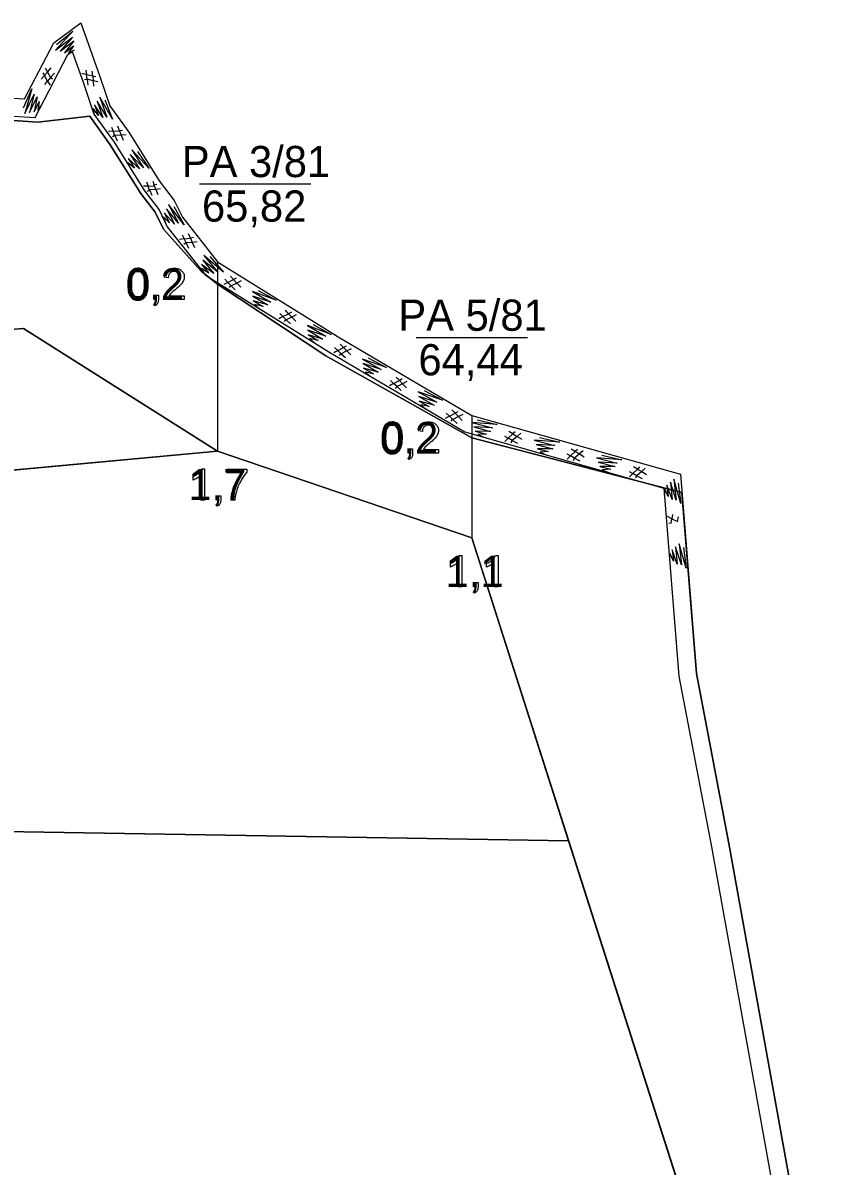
# Model space of a CAD drawing. Extents: x 532503 to 539665, y 6557663 to 6561526.
# Drawn here: x 539365.8 to 539513.2, y 6560315.8 to 6560521.2 of the extents above; entities that cross this region are included whole.
import ezdxf

# ---------------------------------------------------------------- set-up
doc = ezdxf.new("R2010")
doc.units = 0
for name, color, linetype in [('Default', 7, 'Continuous'), ('GEOLPUNKT', 7, 'Continuous'), ('Plokid', 7, 'Continuous'), ('Proovid', 7, 'Continuous'), ('Täide', 7, 'Continuous')]:
    doc.layers.add(name, color=color, linetype=linetype)

msp = doc.modelspace()

# ---------------------------------------------------------------- linework, layer by layer
at = {"layer": 'Default'}
for points in [[(539364.08, 6560507.62), (539366.14, 6560507.5), (539371.41, 6560517.61), (539376.25, 6560521.17), (539379.68, 6560511.55), (539381.46, 6560506.27), (539384.86, 6560501.52), (539390.3, 6560492.81), (539393.02, 6560489.29), (539394.5, 6560486.27), (539400.81, 6560478.27), (539419.9, 6560466.42), (539422.47, 6560464.81), (539446.47, 6560450.67), (539483.94, 6560440.09), (539486.83, 6560404.29), (539492.64, 6560373.79), (539505.7, 6560301.37)], [(539364.1, 6560503.61), (539368.49, 6560503.34), (539377.86, 6560504.43), (539381.53, 6560499.29), (539387.01, 6560490.53), (539389.6, 6560487.16), (539391.09, 6560484.13), (539397.85, 6560476.59), (539400.81, 6560474.27), (539420.22, 6560461.39), (539438.28, 6560451.26), (539446.47, 6560446.67), (539484.2, 6560436.81)], [(538934.54, 6560278.72), (538949.3, 6560282.98), (538963.4, 6560293.67), (539043.8, 6560405.69), (539048.99, 6560412.93), (539068.48, 6560448.07), (539158.09, 6560471.6), (539318.84, 6560462.67), (539365.97, 6560466.27), (539400.81, 6560444.27)], [(538963.4, 6560293.67), (539068.48, 6560440.07), (539068.48, 6560440.07), (539157.84, 6560463.67), (539157.84, 6560463.67), (539318.84, 6560436.67), (539318.84, 6560436.67), (539400.81, 6560444.27), (539400.81, 6560444.27), (539446.47, 6560428.67), (539446.47, 6560428.67), (539511.17, 6560226.27), (539511.17, 6560226.27)], [(539043.8, 6560405.69), (539068.48, 6560404.07), (539157.84, 6560401.67), (539318.84, 6560376.67), (539463.86, 6560374.27)]]:
    msp.add_lwpolyline(points, dxfattribs=at)
at = {"layer": 'GEOLPUNKT'}
for p, q in [((539397.58, 6560492.27), (539417.58, 6560492.27)), ((539400.81, 6560478.27), (539400.81, 6560444.27)), ((539436.47, 6560464.67), (539456.47, 6560464.67)), ((539446.47, 6560450.67), (539446.47, 6560428.67))]:
    msp.add_line(p, q, dxfattribs=at)
for points in [[(539396.4, 6560439.02), (539396.4, 6560439.69)], [(539398.46, 6560435.47), (539397.77, 6560435.47), (539397.77, 6560439.85)], [(539398.02, 6560441.09), (539398.46, 6560441.09), (539398.46, 6560435.47)], [(539402.44, 6560440.34), (539402.44, 6560441), (539406.06, 6560441), (539406.06, 6560440.46)], [(539405.18, 6560440.34), (539402.44, 6560440.34)], [(539400.59, 6560435.47), (539400.59, 6560436.25), (539401.37, 6560436.25), (539401.37, 6560435.47)], [(539400.98, 6560435.47), (539400.59, 6560435.47)], [(539403.93, 6560435.47), (539403.22, 6560435.47)], [(539400.74, 6560434.36), (539400.55, 6560434.65)], [(539444.23, 6560425.49), (539444.67, 6560425.49), (539444.67, 6560419.87)], [(539450.75, 6560425.49), (539451.19, 6560425.49), (539451.19, 6560419.87)], [(539442.61, 6560423.42), (539442.61, 6560424.09)], [(539444.67, 6560419.87), (539443.98, 6560419.87), (539443.98, 6560424.25)], [(539449.13, 6560423.42), (539449.13, 6560424.09)], [(539451.19, 6560419.87), (539450.5, 6560419.87), (539450.5, 6560424.25)], [(539446.95, 6560418.76), (539446.76, 6560419.05)], [(539446.8, 6560419.87), (539446.8, 6560420.65), (539447.58, 6560420.65), (539447.58, 6560419.87)], [(539447.19, 6560419.87), (539446.8, 6560419.87)]]:
    msp.add_lwpolyline(points, dxfattribs=at)
for points in [[(539396.4, 6560439.69), (539396.97, 6560439.96), (539397.4, 6560440.34), (539397.84, 6560440.73), (539398.02, 6560441.09)], [(539397.77, 6560439.85), (539397.52, 6560439.61), (539397.12, 6560439.38), (539396.72, 6560439.14), (539396.4, 6560439.02)], [(539403.22, 6560435.47), (539403.23, 6560436.13), (539403.48, 6560437.07), (539403.73, 6560438), (539404.19, 6560438.87), (539404.66, 6560439.74), (539405.18, 6560440.34)], [(539406.06, 6560440.46), (539405.53, 6560439.89), (539405, 6560438.95), (539404.48, 6560438.01), (539404.19, 6560437.01), (539403.99, 6560436.31), (539403.93, 6560435.47)], [(539400.55, 6560434.65), (539400.76, 6560434.75), (539400.87, 6560434.94), (539400.97, 6560435.12), (539400.98, 6560435.47)], [(539401.37, 6560435.47), (539401.37, 6560435.04), (539401.22, 6560434.77), (539401.07, 6560434.51), (539400.74, 6560434.36)], [(539442.61, 6560424.09), (539443.18, 6560424.36), (539443.62, 6560424.74), (539444.05, 6560425.13), (539444.23, 6560425.49)], [(539449.13, 6560424.09), (539449.71, 6560424.36), (539450.14, 6560424.74), (539450.57, 6560425.13), (539450.75, 6560425.49)], [(539443.98, 6560424.25), (539443.73, 6560424.01), (539443.33, 6560423.78), (539442.93, 6560423.54), (539442.61, 6560423.42)], [(539450.5, 6560424.25), (539450.26, 6560424.01), (539449.85, 6560423.78), (539449.45, 6560423.54), (539449.13, 6560423.42)], [(539446.76, 6560419.05), (539446.97, 6560419.15), (539447.08, 6560419.34), (539447.18, 6560419.52), (539447.19, 6560419.87)], [(539447.58, 6560419.87), (539447.58, 6560419.44), (539447.43, 6560419.17), (539447.28, 6560418.91), (539446.95, 6560418.76)]]:
    msp.add_open_spline(points, degree=3, dxfattribs=at)
at = {"layer": 'Plokid'}
for points in [[(539364.1, 6560503.61), (539368.49, 6560503.34), (539377.86, 6560504.43), (539381.53, 6560499.29), (539387.01, 6560490.53), (539389.6, 6560487.16), (539391.09, 6560484.13), (539397.85, 6560476.59), (539400.81, 6560474.27), (539420.22, 6560461.39), (539446.47, 6560446.67), (539484.2, 6560436.81)], [(538967.8, 6560299.8), (539068.48, 6560440.07), (539068.48, 6560440.07), (539157.84, 6560463.67), (539157.84, 6560463.67), (539318.84, 6560436.67), (539318.84, 6560436.67), (539400.81, 6560444.27), (539400.81, 6560444.27), (539446.47, 6560428.67), (539446.47, 6560428.67), (539506.77, 6560240.06)], [(539484.2, 6560436.81), (539486.83, 6560404.29), (539492.64, 6560373.79), (539505.7, 6560301.37), (539506.77, 6560291.24)]]:
    msp.add_lwpolyline(points, dxfattribs=at)
at = {"layer": 'Proovid'}
for points in [[(539391.94, 6560475.4), (539391.23, 6560475.47)], [(539389.54, 6560470.36), (539389.35, 6560470.65)], [(539389.39, 6560471.47), (539389.39, 6560472.25), (539390.17, 6560472.25), (539390.17, 6560471.47)], [(539389.78, 6560471.47), (539389.39, 6560471.47)], [(539394.81, 6560472.13), (539394.81, 6560471.47), (539391.1, 6560471.47)], [(539392.06, 6560472.13), (539394.81, 6560472.13)], [(539437.61, 6560447.8), (539436.9, 6560447.87)], [(539435.06, 6560443.87), (539435.06, 6560444.65), (539435.84, 6560444.65), (539435.84, 6560443.87)], [(539435.45, 6560443.87), (539435.06, 6560443.87)], [(539440.47, 6560444.53), (539440.47, 6560443.87), (539436.77, 6560443.87)], [(539437.73, 6560444.53), (539440.47, 6560444.53)], [(539435.21, 6560442.76), (539435.02, 6560443.05)]]:
    msp.add_lwpolyline(points, dxfattribs=at)
for points in [[(539384.67, 6560474.23), (539384.67, 6560475.22), (539384.88, 6560475.83), (539385.08, 6560476.44), (539385.48, 6560476.76), (539385.89, 6560477.09), (539386.5, 6560477.09), (539386.95, 6560477.09), (539387.29, 6560476.91), (539387.63, 6560476.73), (539387.85, 6560476.39), (539388.07, 6560476.05), (539388.2, 6560475.55), (539388.32, 6560475.06), (539388.32, 6560474.23), (539388.32, 6560473.25), (539388.12, 6560472.64), (539387.92, 6560472.03), (539387.51, 6560471.71), (539387.11, 6560471.38), (539386.5, 6560471.38), (539385.69, 6560471.38), (539385.23, 6560471.95), (539384.67, 6560472.66), (539384.67, 6560474.23)], [(539385.38, 6560474.23), (539385.38, 6560472.85), (539385.7, 6560472.4), (539386.02, 6560471.94), (539386.5, 6560471.94), (539386.97, 6560471.94), (539387.29, 6560472.4), (539387.61, 6560472.85), (539387.61, 6560474.23), (539387.61, 6560475.61), (539387.29, 6560476.07), (539386.97, 6560476.52), (539386.49, 6560476.52), (539386.02, 6560476.52), (539385.73, 6560476.12), (539385.38, 6560475.61), (539385.38, 6560474.23)], [(539391.1, 6560471.47), (539391.1, 6560471.72), (539391.19, 6560471.95), (539391.33, 6560472.33), (539391.64, 6560472.69), (539391.95, 6560473.06), (539392.54, 6560473.54), (539393.45, 6560474.29), (539393.77, 6560474.73), (539394.09, 6560475.16), (539394.09, 6560475.55), (539394.09, 6560475.96), (539393.8, 6560476.24), (539393.51, 6560476.52), (539393.04, 6560476.52), (539392.54, 6560476.52), (539392.24, 6560476.23), (539391.95, 6560475.93), (539391.94, 6560475.4)], [(539391.23, 6560475.47), (539391.31, 6560476.26), (539391.78, 6560476.68), (539392.25, 6560477.09), (539393.05, 6560477.09), (539393.86, 6560477.09), (539394.33, 6560476.64), (539394.8, 6560476.2), (539394.8, 6560475.54), (539394.8, 6560475.2), (539394.66, 6560474.88), (539394.52, 6560474.55), (539394.2, 6560474.19), (539393.89, 6560473.84), (539393.15, 6560473.21), (539392.53, 6560472.69), (539392.35, 6560472.5), (539392.18, 6560472.32), (539392.06, 6560472.13)], [(539389.35, 6560470.65), (539389.56, 6560470.75), (539389.67, 6560470.94), (539389.77, 6560471.12), (539389.78, 6560471.47)], [(539390.17, 6560471.47), (539390.17, 6560471.04), (539390.02, 6560470.77), (539389.87, 6560470.51), (539389.54, 6560470.36)], [(539430.34, 6560446.63), (539430.34, 6560447.62), (539430.55, 6560448.23), (539430.75, 6560448.84), (539431.15, 6560449.16), (539431.56, 6560449.49), (539432.17, 6560449.49), (539432.62, 6560449.49), (539432.96, 6560449.31), (539433.3, 6560449.13), (539433.52, 6560448.79), (539433.74, 6560448.45), (539433.87, 6560447.95), (539433.99, 6560447.46), (539433.99, 6560446.63), (539433.99, 6560445.65), (539433.79, 6560445.04), (539433.59, 6560444.43), (539433.18, 6560444.11), (539432.78, 6560443.78), (539432.17, 6560443.78), (539431.36, 6560443.78), (539430.9, 6560444.35), (539430.34, 6560445.06), (539430.34, 6560446.63)], [(539431.05, 6560446.63), (539431.05, 6560445.25), (539431.37, 6560444.8), (539431.69, 6560444.34), (539432.17, 6560444.34), (539432.64, 6560444.34), (539432.96, 6560444.8), (539433.28, 6560445.25), (539433.28, 6560446.63), (539433.28, 6560448.01), (539432.96, 6560448.47), (539432.64, 6560448.92), (539432.16, 6560448.92), (539431.69, 6560448.92), (539431.4, 6560448.52), (539431.05, 6560448.01), (539431.05, 6560446.63)], [(539436.77, 6560443.87), (539436.77, 6560444.12), (539436.85, 6560444.35), (539437, 6560444.73), (539437.31, 6560445.09), (539437.62, 6560445.46), (539438.21, 6560445.94), (539439.12, 6560446.69), (539439.44, 6560447.13), (539439.76, 6560447.56), (539439.76, 6560447.95), (539439.76, 6560448.36), (539439.47, 6560448.64), (539439.17, 6560448.92), (539438.71, 6560448.92), (539438.21, 6560448.92), (539437.91, 6560448.63), (539437.61, 6560448.33), (539437.61, 6560447.8)], [(539436.9, 6560447.87), (539436.97, 6560448.66), (539437.45, 6560449.08), (539437.92, 6560449.49), (539438.72, 6560449.49), (539439.53, 6560449.49), (539440, 6560449.04), (539440.47, 6560448.6), (539440.47, 6560447.94), (539440.47, 6560447.6), (539440.33, 6560447.28), (539440.19, 6560446.95), (539439.87, 6560446.59), (539439.55, 6560446.24), (539438.81, 6560445.61), (539438.2, 6560445.09), (539438.02, 6560444.9), (539437.84, 6560444.72), (539437.73, 6560444.53)], [(539435.02, 6560443.05), (539435.23, 6560443.15), (539435.34, 6560443.34), (539435.44, 6560443.52), (539435.45, 6560443.87)], [(539435.84, 6560443.87), (539435.84, 6560443.44), (539435.69, 6560443.17), (539435.54, 6560442.91), (539435.21, 6560442.76)]]:
    msp.add_open_spline(points, degree=3, dxfattribs=at)
at = {"layer": 'Täide'}
for p, q in [((539400.81, 6560444.27), (539318.84, 6560436.67)), ((539318.84, 6560436.67), (539400.81, 6560444.27)), ((539318.84, 6560376.67), (539463.86, 6560374.27)), ((539478.82, 6560327.47), (539463.86, 6560374.27)), ((539478.82, 6560327.47), (539502.93, 6560252.05))]:
    msp.add_line(p, q, dxfattribs=at)
for points in [[(539371.9, 6560517.31), (539374.78, 6560519.67), (539371.7, 6560516.28), (539374.72, 6560518.62), (539372.5, 6560516.06), (539374.99, 6560517.95), (539373.29, 6560515.79), (539374.91, 6560517.06), (539374.03, 6560515.78), (539375.08, 6560516.34)], [(539364.1, 6560504.42), (539368.02, 6560504.17), (539373.9, 6560515.47), (539374.68, 6560516.05), (539376.66, 6560510.5), (539378.58, 6560504.8), (539382.2, 6560499.74), (539387.67, 6560490.98), (539390.29, 6560487.59), (539391.77, 6560484.56), (539398.64, 6560475.85), (539418.21, 6560463.71), (539420.81, 6560462.07), (539445.21, 6560447.7), (539480.93, 6560437.62), (539483.66, 6560403.86), (539489.5, 6560373.21), (539502.53, 6560300.92)], [(539371.17, 6560511.09), (539370.9, 6560511.23), (539370.82, 6560511.36), (539370.28, 6560510.73), (539369.69, 6560511.72), (539369.13, 6560511.09)], [(539369.4, 6560512.18), (539369.69, 6560511.72), (539370.27, 6560512.34), (539370.93, 6560513.08)], [(539369.82, 6560513.1), (539370.27, 6560512.34), (539370.82, 6560511.36), (539371.49, 6560512.16)], [(539377.15, 6560512.67), (539377.25, 6560511.89), (539376.43, 6560512.05)], [(539376.91, 6560510.99), (539377.2, 6560511.09), (539377.35, 6560511.06), (539377.25, 6560511.89), (539378.38, 6560511.65), (539378.3, 6560512.48)], [(539378.93, 6560511.5), (539378.4, 6560511.62), (539378.45, 6560510.77), (539378.52, 6560509.78)], [(539369.77, 6560510.12), (539370.28, 6560510.73), (539370.72, 6560510.01)], [(539379.3, 6560510.56), (539378.45, 6560510.77), (539377.36, 6560511.05), (539377.47, 6560510.01)], [(539365.93, 6560505.93), (539367.47, 6560509.31), (539366.2, 6560504.91), (539367.87, 6560508.34), (539367.02, 6560505.06), (539368.42, 6560507.86), (539367.85, 6560505.17), (539368.73, 6560507.03), (539368.51, 6560505.49), (539369.21, 6560506.45)], [(539380.55, 6560507.33), (539381.92, 6560503.87), (539379.63, 6560507.84), (539380.94, 6560504.25), (539379.17, 6560507.13), (539380.21, 6560504.19), (539378.67, 6560506.46), (539379.4, 6560504.54), (539378.44, 6560505.77), (539378.65, 6560504.6)], [(539484.2, 6560436.81), (539446.47, 6560446.67), (539438.28, 6560451.26), (539420.22, 6560461.39), (539400.81, 6560474.27), (539397.85, 6560476.59), (539391.09, 6560484.13), (539389.6, 6560487.16), (539387.01, 6560490.53), (539381.53, 6560499.29), (539377.86, 6560504.43), (539368.49, 6560503.34), (539364.1, 6560503.61)], [(539381.73, 6560502.45), (539382.03, 6560501.73), (539381.2, 6560501.66)], [(539381.95, 6560500.77), (539382.2, 6560500.95), (539382.35, 6560500.96), (539382.03, 6560501.73), (539383.18, 6560501.81), (539382.88, 6560502.59)], [(539383.73, 6560501.85), (539383.18, 6560501.81), (539383.48, 6560501.01), (539383.83, 6560500.08)], [(539384.36, 6560501.06), (539383.48, 6560501.01), (539382.35, 6560500.96), (539382.76, 6560500)], [(539386.39, 6560498.06), (539388.52, 6560495.02), (539385.38, 6560498.34), (539387.49, 6560495.15), (539385.09, 6560497.55), (539386.79, 6560494.93), (539384.76, 6560496.79), (539385.91, 6560495.08), (539384.7, 6560496.06), (539385.18, 6560494.97)], [(539388.06, 6560492.61), (539388.32, 6560491.87), (539387.48, 6560491.85)], [(539388.18, 6560490.92), (539388.44, 6560491.08), (539388.59, 6560491.09), (539388.32, 6560491.87), (539389.47, 6560491.88), (539389.22, 6560492.68)], [(539390.57, 6560491.35), (539389.7, 6560491.27), (539388.58, 6560491.18), (539389.02, 6560490.23)], [(539389.91, 6560492.12), (539389.37, 6560492.05), (539389.7, 6560491.27), (539390.09, 6560490.35)], [(539392.97, 6560488.17), (539394.78, 6560484.92), (539391.99, 6560488.55), (539393.76, 6560485.17), (539391.63, 6560487.8), (539393.05, 6560485.01), (539391.22, 6560487.07), (539392.19, 6560485.26), (539391.09, 6560486.35), (539391.45, 6560485.22)], [(539394.44, 6560483.11), (539394.78, 6560482.4), (539393.95, 6560482.29)], [(539394.74, 6560481.44), (539394.98, 6560481.63), (539395.14, 6560481.65), (539394.78, 6560482.4), (539395.92, 6560482.53), (539395.59, 6560483.3)], [(539397.13, 6560481.84), (539396.26, 6560481.75), (539395.14, 6560481.65), (539395.59, 6560480.71)], [(539396.46, 6560482.6), (539395.92, 6560482.53), (539396.26, 6560481.75), (539396.65, 6560480.84)], [(539399.39, 6560479.21), (539401.84, 6560476.41), (539398.35, 6560479.38), (539400.79, 6560476.44), (539398.15, 6560478.56), (539400.13, 6560476.14), (539397.91, 6560477.76), (539399.24, 6560476.2), (539397.93, 6560477.03), (539398.52, 6560476)], [(539402.1, 6560475.11), (539402.66, 6560474.56), (539401.91, 6560474.17)], [(539402.95, 6560473.64), (539403.12, 6560473.9), (539403.25, 6560473.97), (539402.66, 6560474.56), (539403.69, 6560475.07), (539403.11, 6560475.68)], [(539405.06, 6560474.84), (539404.27, 6560474.45), (539403.25, 6560473.97), (539403.99, 6560473.24)], [(539404.17, 6560475.32), (539403.69, 6560475.07), (539404.27, 6560474.45), (539404.95, 6560473.73)], [(539408.08, 6560473.13), (539411.34, 6560471.34), (539407.05, 6560472.94), (539410.34, 6560471.01), (539407.14, 6560472.1), (539409.82, 6560470.5), (539407.18, 6560471.27), (539408.97, 6560470.25), (539407.45, 6560470.59), (539408.35, 6560469.82)], [(539400.81, 6560444.27), (539365.97, 6560466.27), (539318.84, 6560462.67), (539158.09, 6560471.6)], [(539411.98, 6560468.98), (539412.54, 6560468.43), (539411.8, 6560468.04)], [(539412.84, 6560467.51), (539413, 6560467.77), (539413.13, 6560467.84), (539412.54, 6560468.43), (539413.57, 6560468.94), (539412.99, 6560469.55)], [(539414.94, 6560468.71), (539414.15, 6560468.32), (539413.13, 6560467.84), (539413.88, 6560467.11)], [(539414.06, 6560469.19), (539413.57, 6560468.94), (539414.15, 6560468.32), (539414.84, 6560467.6)], [(539318.84, 6560462.67), (539365.97, 6560466.27), (539400.81, 6560444.27)], [(539400.81, 6560444.27), (539365.97, 6560466.27), (539318.84, 6560462.67)], [(539417.96, 6560467), (539421.22, 6560465.21), (539416.93, 6560466.81), (539420.23, 6560464.88), (539417.02, 6560465.97), (539419.7, 6560464.37), (539417.06, 6560465.14), (539418.85, 6560464.12), (539417.33, 6560464.46), (539418.24, 6560463.69)], [(539400.81, 6560444.27), (539318.84, 6560436.67), (539157.84, 6560463.67), (539068.48, 6560440.07), (539048.99, 6560412.93)], [(539063.29, 6560438.72), (539068.48, 6560440.07), (539157.84, 6560463.67), (539318.84, 6560436.67), (539400.81, 6560444.27)], [(539421.83, 6560462.86), (539422.41, 6560462.32), (539421.67, 6560461.92)], [(539422.72, 6560461.41), (539422.88, 6560461.68), (539423.01, 6560461.75), (539422.41, 6560462.32), (539423.43, 6560462.86), (539422.83, 6560463.45)], [(539424.8, 6560462.65), (539424.02, 6560462.25), (539423.01, 6560461.75), (539423.77, 6560461.04)], [(539423.91, 6560463.12), (539423.43, 6560462.86), (539424.02, 6560462.25), (539424.72, 6560461.55)], [(539427.86, 6560461.02), (539431.16, 6560459.3), (539426.83, 6560460.8), (539430.17, 6560458.94), (539426.94, 6560459.97), (539429.66, 6560458.42), (539427, 6560459.14), (539428.81, 6560458.16), (539427.29, 6560458.46), (539428.21, 6560457.71)], [(539431.85, 6560456.96), (539432.43, 6560456.42), (539431.69, 6560456.01)], [(539432.74, 6560455.51), (539432.9, 6560455.77), (539433.03, 6560455.85), (539432.43, 6560456.42), (539433.45, 6560456.96), (539432.85, 6560457.55)], [(539434.82, 6560456.75), (539434.04, 6560456.35), (539433.03, 6560455.85), (539433.79, 6560455.13)], [(539433.93, 6560457.22), (539433.45, 6560456.96), (539434.04, 6560456.35), (539434.74, 6560455.65)], [(539437.88, 6560455.12), (539441.18, 6560453.4), (539436.85, 6560454.9), (539440.19, 6560453.04), (539436.96, 6560454.07), (539439.68, 6560452.52), (539437.02, 6560453.23), (539438.83, 6560452.25), (539437.31, 6560452.56), (539438.23, 6560451.81)], [(539441.87, 6560451.05), (539442.45, 6560450.51), (539441.71, 6560450.11)], [(539442.76, 6560449.61), (539442.92, 6560449.87), (539443.05, 6560449.94), (539442.45, 6560450.51), (539443.47, 6560451.05), (539442.87, 6560451.65)], [(539444.84, 6560450.85), (539444.06, 6560450.45), (539443.05, 6560449.94), (539443.81, 6560449.23)], [(539443.95, 6560451.31), (539443.47, 6560451.05), (539444.06, 6560450.45), (539444.76, 6560449.74)], [(539447.43, 6560449.85), (539451.05, 6560449.03), (539446.49, 6560449.38), (539450.19, 6560448.43), (539446.81, 6560448.6), (539449.83, 6560447.8), (539447.08, 6560447.81), (539449.08, 6560447.32), (539447.52, 6560447.23), (539448.61, 6560446.74)], [(539453.55, 6560445.76), (539453.63, 6560446.06), (539453.74, 6560446.16), (539453.02, 6560446.56), (539453.86, 6560447.34), (539453.14, 6560447.76)], [(539452.32, 6560446.94), (539453.02, 6560446.56), (539452.41, 6560445.98)], [(539455.25, 6560447.49), (539454.59, 6560446.9), (539453.74, 6560446.16), (539454.66, 6560445.67)], [(539454.26, 6560447.72), (539453.86, 6560447.34), (539454.59, 6560446.9), (539455.45, 6560446.4)], [(539458.62, 6560446.69), (539462.25, 6560445.87), (539457.68, 6560446.22), (539461.38, 6560445.27), (539458, 6560445.44), (539461.02, 6560444.64), (539458.27, 6560444.65), (539460.27, 6560444.16), (539458.72, 6560444.07), (539459.8, 6560443.58)], [(539478.82, 6560327.47), (539463.86, 6560374.27), (539463.86, 6560374.27), (539446.47, 6560428.67), (539400.81, 6560444.27)], [(539463.86, 6560374.27), (539446.47, 6560428.67), (539446.47, 6560428.67), (539446.47, 6560428.67), (539400.81, 6560444.27)], [(539400.81, 6560444.27), (539446.47, 6560428.67), (539463.86, 6560374.27), (539478.82, 6560327.47)], [(539463.51, 6560443.78), (539464.21, 6560443.4), (539463.6, 6560442.82)], [(539464.74, 6560442.6), (539464.83, 6560442.9), (539464.94, 6560443), (539464.21, 6560443.4), (539465.05, 6560444.18), (539464.33, 6560444.6)], [(539466.44, 6560444.33), (539465.78, 6560443.74), (539464.94, 6560443), (539465.85, 6560442.51)], [(539465.45, 6560444.56), (539465.05, 6560444.18), (539465.78, 6560443.74), (539466.64, 6560443.24)], [(539469.81, 6560443.53), (539473.44, 6560442.71), (539468.87, 6560443.06), (539472.57, 6560442.11), (539469.19, 6560442.28), (539472.21, 6560441.48), (539469.46, 6560441.49), (539471.46, 6560441), (539469.91, 6560440.91), (539470.99, 6560440.42)], [(539474.7, 6560440.62), (539475.4, 6560440.24), (539474.79, 6560439.66)], [(539475.93, 6560439.44), (539476.02, 6560439.74), (539476.13, 6560439.84), (539475.4, 6560440.24), (539476.24, 6560441.02), (539475.52, 6560441.44)], [(539477.63, 6560441.17), (539476.98, 6560440.59), (539476.13, 6560439.84), (539477.04, 6560439.35)], [(539476.64, 6560441.4), (539476.24, 6560441.02), (539476.98, 6560440.59), (539477.83, 6560440.08)], [(539483.53, 6560438.51), (539484.03, 6560434.82), (539482.76, 6560439.22), (539483.17, 6560435.42), (539482.15, 6560438.65), (539482.45, 6560435.54), (539481.5, 6560438.12), (539481.74, 6560436.08), (539481.11, 6560437.5), (539481.03, 6560436.32)], [(539585.37, 6560312.69), (539580.1, 6560263.74), (539579.11, 6560253.51), (539578.7, 6560248.09), (539569.62, 6560242.47), (539548.8, 6560243.88), (539545.47, 6560262.54), (539537.9, 6560264.44), (539536.51, 6560263.21), (539533.5, 6560247.39), (539524.77, 6560248.2), (539511.17, 6560252.27), (539510.2, 6560258.64), (539505.7, 6560301.37), (539492.64, 6560373.79), (539486.83, 6560404.29), (539484.2, 6560436.81)], [(539482.51, 6560432.9), (539482.4, 6560432.12), (539481.64, 6560432.49)], [(539481.84, 6560431.34), (539482.14, 6560431.37), (539482.28, 6560431.3), (539482.4, 6560432.12), (539483.42, 6560431.6), (539483.57, 6560432.43)], [(539484.47, 6560426.92), (539484.96, 6560423.23), (539483.7, 6560427.63), (539484.1, 6560423.83), (539483.08, 6560427.06), (539483.38, 6560423.95), (539482.44, 6560426.53), (539482.68, 6560424.49), (539482.05, 6560425.91), (539481.97, 6560424.73)], [(539463.86, 6560374.27), (539318.84, 6560376.67), (539157.84, 6560401.67), (539068.48, 6560404.07), (539043.8, 6560405.69)], [(539585.37, 6560206.11), (539569.62, 6560206.47), (539539.86, 6560209.14), (539528.09, 6560214.79), (539511.17, 6560226.27), (539502.93, 6560252.05), (539478.82, 6560327.47)], [(539585.37, 6560194.47), (539569.62, 6560194.47), (539545.4, 6560198.82), (539526.41, 6560208.8), (539511.17, 6560226.27), (539502.93, 6560252.05), (539478.82, 6560327.47)]]:
    msp.add_lwpolyline(points, dxfattribs=at)

# ---------------------------------------------------------------- texts
at = {"layer": 'GEOLPUNKT'}
for s, p in [('PA 3/81', (539394.38, 6560493.47)), ('65,82', (539398, 6560485.47)), ('PA 5/81', (539433.28, 6560465.87)), ('64,44', (539436.88, 6560457.87)), ('1,7', (539395.55, 6560435.47)), ('1,1', (539441.76, 6560419.87))]:
    msp.add_text(s, height=5.6, dxfattribs=at).set_placement(p)
at = {"layer": 'Proovid'}
for p in [(539384.35, 6560471.47), (539430.02, 6560443.87)]:
    msp.add_text('0,2', height=5.6, dxfattribs=at).set_placement(p)

doc.saveas('drawing.dxf')
